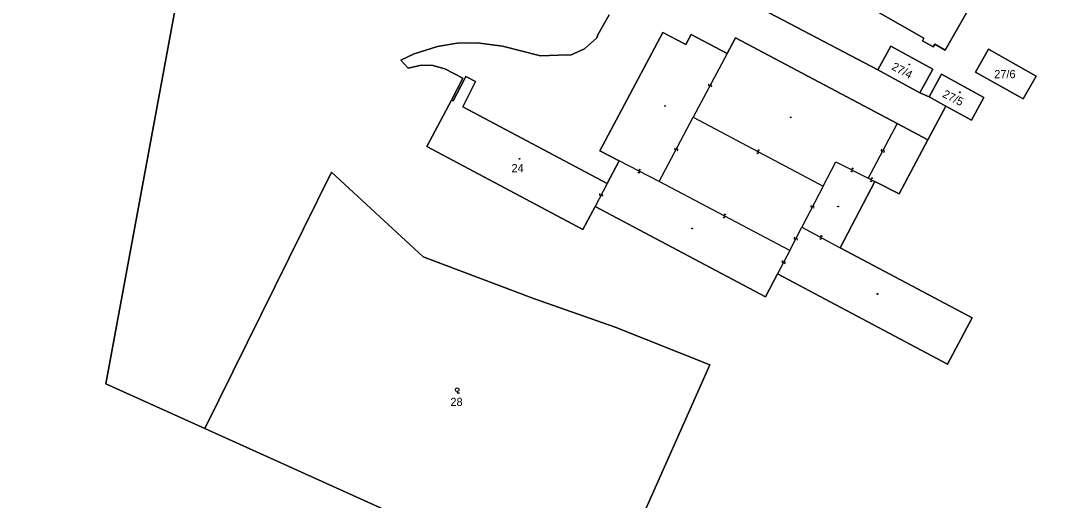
# Model space of a CAD drawing. Extents: x -598233 to -596890, y -1157848 to -1156431.
# Drawn here: x -597840.5 to -597624.3, y -1157242.7 to -1157143.3 of the extents above; entities that cross this region are included whole.
import ezdxf

# ---------------------------------------------------------------- set-up
doc = ezdxf.new("R2010")
doc.units = 0
for name, color, linetype in [('Level 1', 7, 'Continuous'), ('Level 13', 7, 'Continuous'), ('Level 3', 7, 'Continuous'), ('Level 4', 7, 'Continuous'), ('Level 5', 7, 'Continuous'), ('Level 60', 7, 'Continuous')]:
    doc.layers.add(name, color=color, linetype=linetype)

msp = doc.modelspace()

# ---------------------------------------------------------------- linework, layer by layer
at = {"layer": 'Level 1'}
for points in [[(-597787.67, -1157097.14), (-597784.45, -1157098.12), (-597778.12, -1157101.65), (-597767.71, -1157104.1), (-597753.62, -1157107.86), (-597734.65, -1157115.72), (-597662.89, -1157153.43)], [(-597802.39, -1157227.84), (-597822.9, -1157218.58), (-597805.12, -1157122.39)], [(-597663.33, -1157130.69), (-597664.87, -1157133.39), (-597666.24, -1157132.68), (-597667.17, -1157134.32), (-597665.86, -1157135.08), (-597667.81, -1157138.62), (-597653.34, -1157146.86), (-597653.65, -1157147.41), (-597651.41, -1157148.7), (-597651.09, -1157148.13), (-597648.91, -1157149.4), (-597643.39, -1157139.69), (-597649.23, -1157136.35), (-597650.3, -1157138.12), (-597663.33, -1157130.69)], [(-597718.6, -1157142.04), (-597720.93, -1157146.19), (-597721.11, -1157146.79), (-597723.69, -1157149.11), (-597726.61, -1157150.4), (-597727.26, -1157150.36), (-597732.82, -1157150.58), (-597740.71, -1157148.55), (-597745.93, -1157147.83), (-597750.05, -1157147.91), (-597754.13, -1157148.61), (-597759.01, -1157150.15), (-597761.75, -1157151.42), (-597760.22, -1157153.14), (-597757.53, -1157152.5), (-597755.1, -1157152.56), (-597752.67, -1157153.23), (-597748.93, -1157155.18), (-597751.27, -1157159.73)], [(-597716.5, -1157172.35), (-597720.5, -1157170.22), (-597707.45, -1157145.7), (-597702.67, -1157148.22), (-597701.57, -1157146.13), (-597694.12, -1157150.06)], [(-597694.12, -1157150.06), (-597692.39, -1157146.79), (-597658.9, -1157164.6)], [(-597662.89, -1157153.43), (-597660.18, -1157148.52), (-597651.48, -1157153.33), (-597654.16, -1157158.22)], [(-597630.1, -1157154.77), (-597632.78, -1157159.48), (-597642.63, -1157153.92), (-597639.95, -1157149.19), (-597630.1, -1157154.77)], [(-597654.16, -1157158.22), (-597662.89, -1157153.43)], [(-597648.8, -1157160.96), (-597643.5, -1157163.9), (-597640.9, -1157159.18), (-597649.66, -1157154.34), (-597652.27, -1157159.04)], [(-597751.27, -1157159.73), (-597750.94, -1157159.9), (-597748.59, -1157155.36), (-597748.28, -1157154.84), (-597746.26, -1157155.88), (-597748.9, -1157161.12), (-597719, -1157177.03)], [(-597652.27, -1157159.04), (-597654.16, -1157158.22)], [(-597751.27, -1157159.73), (-597756.34, -1157169.37), (-597724.03, -1157186.57), (-597721.48, -1157181.77)], [(-597652.27, -1157159.04), (-597648.8, -1157160.96)], [(-597648.8, -1157160.96), (-597652.51, -1157167.96)], [(-597658.9, -1157164.6), (-597652.51, -1157167.96)], [(-597663.5, -1157176.6), (-597658.45, -1157179.17), (-597652.51, -1157167.96)], [(-597719, -1157177.03), (-597716.5, -1157172.35)], [(-597802.39, -1157227.84), (-597776.1, -1157174.66), (-597757.16, -1157192.27), (-597734.08, -1157200.94), (-597717.33, -1157206.86), (-597697.73, -1157214.64), (-597720.07, -1157265.02)], [(-597663.5, -1157176.6), (-597670.69, -1157190.35)], [(-597683.66, -1157195.78), (-597686.2, -1157200.55), (-597721.48, -1157181.77)], [(-597670.69, -1157190.35), (-597643.34, -1157204.91), (-597648.46, -1157214.52), (-597683.66, -1157195.78)], [(-597720.07, -1157265.02), (-597802.39, -1157227.84)]]:
    msp.add_lwpolyline(points, dxfattribs=at)
at = {"layer": 'Level 13'}
for centre, start, end in [((-597697.8, -1157156.59), 99.1398, 331.7298), ((-597697.48, -1157156.77), 279.3542, 151.4522), ((-597704.84, -1157169.86), 99.515, 331.613), ((-597704.52, -1157170.04), 279.3005, 151.8905), ((-597687.78, -1157170.6), 189.2073, 61.7973), ((-597687.6, -1157170.28), 9.4218, 241.5198), ((-597662.04, -1157170.16), 99.3309, 331.9209), ((-597661.72, -1157170.34), 279.5453, 151.6433), ((-597668.13, -1157174.05), 10.4321, 242.5301), ((-597712.44, -1157174.64), 190.2034, 62.3014), ((-597712.27, -1157174.32), 9.989, 242.579), ((-597668.3, -1157174.37), 190.2176, 62.8076), ((-597664.11, -1157176.09), 10.6406, 242.7386), ((-597664.27, -1157176.41), 190.4262, 63.0162), ((-597720.4, -1157179.31), 99.5394, 332.1294), ((-597720.08, -1157179.49), 279.7539, 151.8519), ((-597676.59, -1157181.75), 99.6032, 332.1932), ((-597676.27, -1157181.93), 279.8176, 151.9156), ((-597694.77, -1157183.92), 189.5173, 61.6153), ((-597694.59, -1157183.6), 9.3029, 241.8929), ((-597680.06, -1157188.4), 99.7712, 331.8692), ((-597679.74, -1157188.58), 279.5567, 152.1467), ((-597674.75, -1157188.38), 188.9177, 61.5077), ((-597674.57, -1157188.06), 9.1322, 241.2302), ((-597682.57, -1157193.26), 100.0324, 332.6224), ((-597682.25, -1157193.43), 280.2469, 152.3449)]:
    msp.add_arc(centre, 0.184, start, end, dxfattribs=at)
at = {"layer": 'Level 3'}
for points in [[(-597694.12, -1157150.06), (-597701.16, -1157163.29)], [(-597708.2, -1157176.61), (-597701.16, -1157163.29)], [(-597701.16, -1157163.29), (-597674.21, -1157177.59)], [(-597658.9, -1157164.6), (-597664.87, -1157175.91)], [(-597708.2, -1157176.61), (-597716.5, -1157172.35)], [(-597674.21, -1157177.59), (-597671.56, -1157172.51), (-597664.87, -1157175.91)], [(-597664.87, -1157175.91), (-597663.5, -1157176.6)], [(-597719, -1157177.03), (-597721.48, -1157181.77)], [(-597681.16, -1157190.9), (-597708.2, -1157176.61)], [(-597674.21, -1157177.59), (-597678.64, -1157186.08)], [(-597681.16, -1157190.9), (-597678.64, -1157186.08)], [(-597678.64, -1157186.08), (-597670.69, -1157190.35)], [(-597681.16, -1157190.9), (-597683.66, -1157195.78)]]:
    msp.add_lwpolyline(points, dxfattribs=at)
at = {"layer": 'Level 5'}
msp.add_lwpolyline([(-597750.07, -1157220.18), (-597750.07, -1157220.43), (-597749.57, -1157220.43)], dxfattribs=at)
for centre, radius in [((-597656.36, -1157152.34), 0.09), ((-597656.36, -1157152.34), 0.0521), ((-597645.88, -1157158.11), 0.09), ((-597645.88, -1157158.11), 0.0521), ((-597707, -1157160.95), 0.09), ((-597707, -1157160.95), 0.0521), ((-597680.95, -1157163.31), 0.09), ((-597680.95, -1157163.31), 0.0521), ((-597737.17, -1157171.92), 0.09), ((-597737.17, -1157171.92), 0.0521), ((-597671.1, -1157181.8), 0.09), ((-597671.1, -1157181.8), 0.0521), ((-597701.38, -1157186.37), 0.09), ((-597701.38, -1157186.37), 0.0521), ((-597662.97, -1157199.94), 0.09), ((-597662.97, -1157199.94), 0.0521), ((-597750.07, -1157219.81), 0.375)]:
    msp.add_circle(centre, radius, dxfattribs=at)
at = {"layer": 'Level 60'}
for points in [[(-597553.97, -1157115.98), (-597451.73, -1157167.37), (-597517.72, -1157209.12), (-597524.08, -1157216.07), (-597544.75, -1157236.3), (-597553.08, -1157244.43), (-597572.6, -1157270.07), (-597583.83, -1157284.82), (-597594.92, -1157321.55), (-597720.07, -1157265.02), (-597697.73, -1157214.64), (-597717.33, -1157206.86), (-597734.08, -1157200.94), (-597757.16, -1157192.27), (-597776.1, -1157174.66), (-597802.39, -1157227.84), (-597822.9, -1157218.58), (-597805.12, -1157122.39)], [(-597734.65, -1157115.72), (-597662.89, -1157153.43), (-597654.16, -1157158.22), (-597652.27, -1157159.04), (-597648.8, -1157160.96), (-597652.51, -1157167.96), (-597658.9, -1157164.6), (-597692.39, -1157146.79), (-597694.12, -1157150.06), (-597701.57, -1157146.13), (-597702.67, -1157148.22), (-597707.45, -1157145.7), (-597720.5, -1157170.22), (-597716.5, -1157172.35), (-597719, -1157177.03), (-597748.9, -1157161.12), (-597746.26, -1157155.88), (-597748.28, -1157154.84), (-597748.59, -1157155.36), (-597750.94, -1157159.9), (-597751.27, -1157159.73), (-597748.93, -1157155.18), (-597752.67, -1157153.23), (-597755.1, -1157152.56), (-597757.53, -1157152.5), (-597760.22, -1157153.14), (-597761.75, -1157151.42), (-597759.01, -1157150.15), (-597754.13, -1157148.61), (-597750.05, -1157147.91), (-597745.93, -1157147.83), (-597740.71, -1157148.55), (-597732.82, -1157150.58), (-597727.26, -1157150.36), (-597726.61, -1157150.4), (-597723.69, -1157149.11), (-597721.11, -1157146.79), (-597720.93, -1157146.19), (-597718.6, -1157142.04)], [(-597718.6, -1157142.04), (-597720.93, -1157146.19), (-597721.11, -1157146.79), (-597723.69, -1157149.11), (-597726.61, -1157150.4), (-597727.26, -1157150.36), (-597732.82, -1157150.58), (-597740.71, -1157148.55), (-597745.93, -1157147.83), (-597750.05, -1157147.91), (-597754.13, -1157148.61), (-597759.01, -1157150.15), (-597761.75, -1157151.42), (-597760.22, -1157153.14), (-597757.53, -1157152.5), (-597755.1, -1157152.56), (-597752.67, -1157153.23), (-597748.93, -1157155.18), (-597751.27, -1157159.73), (-597756.34, -1157169.37), (-597724.03, -1157186.57), (-597721.48, -1157181.77), (-597686.2, -1157200.55), (-597683.66, -1157195.78), (-597648.46, -1157214.52), (-597643.34, -1157204.91), (-597670.69, -1157190.35), (-597663.5, -1157176.6), (-597658.45, -1157179.17), (-597652.51, -1157167.96), (-597648.8, -1157160.96), (-597643.5, -1157163.9), (-597640.9, -1157159.18), (-597649.66, -1157154.34), (-597652.27, -1157159.04), (-597654.16, -1157158.22), (-597651.48, -1157153.33), (-597660.18, -1157148.52), (-597662.89, -1157153.43), (-597734.65, -1157115.72)], [(-597805.12, -1157122.39), (-597822.9, -1157218.58), (-597802.39, -1157227.84), (-597720.07, -1157265.02), (-597594.92, -1157321.55), (-597604.05, -1157339.11), (-597605.14, -1157343.41), (-597619.87, -1157377.31), (-597624.12, -1157375.33), (-597736.6, -1157306.64), (-597774.98, -1157281.45), (-597840.9, -1157256.69), (-597851.3, -1157254.2), (-597876.93, -1157246.47), (-597881.96, -1157245.26), (-597923.53, -1157235.13), (-597922.9, -1157217.48), (-597918.43, -1157192.25), (-597917.62, -1157187.34), (-597920.96, -1157183.45), (-597938.58, -1157148.02), (-597940.99, -1157134.33)]]:
    msp.add_lwpolyline(points, dxfattribs=at)
for points in [[(-597664.87, -1157133.39), (-597663.33, -1157130.69), (-597650.3, -1157138.12), (-597649.23, -1157136.35), (-597643.39, -1157139.69), (-597648.91, -1157149.4), (-597651.09, -1157148.13), (-597651.41, -1157148.7), (-597653.65, -1157147.41), (-597653.34, -1157146.86), (-597667.81, -1157138.62), (-597665.86, -1157135.08), (-597667.17, -1157134.32), (-597666.24, -1157132.68)], [(-597663.33, -1157130.69), (-597664.87, -1157133.39), (-597666.24, -1157132.68), (-597667.17, -1157134.32), (-597665.86, -1157135.08), (-597667.81, -1157138.62), (-597653.34, -1157146.86), (-597653.65, -1157147.41), (-597651.41, -1157148.7), (-597651.09, -1157148.13), (-597648.91, -1157149.4), (-597643.39, -1157139.69), (-597649.23, -1157136.35), (-597650.3, -1157138.12)], [(-597756.34, -1157169.37), (-597751.27, -1157159.73), (-597750.94, -1157159.9), (-597748.59, -1157155.36), (-597748.28, -1157154.84), (-597746.26, -1157155.88), (-597748.9, -1157161.12), (-597719, -1157177.03), (-597716.5, -1157172.35), (-597720.5, -1157170.22), (-597707.45, -1157145.7), (-597702.67, -1157148.22), (-597701.57, -1157146.13), (-597694.12, -1157150.06), (-597692.39, -1157146.79), (-597658.9, -1157164.6), (-597652.51, -1157167.96), (-597658.45, -1157179.17), (-597663.5, -1157176.6), (-597670.69, -1157190.35), (-597643.34, -1157204.91), (-597648.46, -1157214.52), (-597683.66, -1157195.78), (-597686.2, -1157200.55), (-597721.48, -1157181.77), (-597724.03, -1157186.57)], [(-597662.89, -1157153.43), (-597660.18, -1157148.52), (-597651.48, -1157153.33), (-597654.16, -1157158.22)], [(-597632.78, -1157159.48), (-597630.1, -1157154.77), (-597639.95, -1157149.19), (-597642.63, -1157153.92)], [(-597630.1, -1157154.77), (-597632.78, -1157159.48), (-597642.63, -1157153.92), (-597639.95, -1157149.19)], [(-597640.9, -1157159.18), (-597643.5, -1157163.9), (-597648.8, -1157160.96), (-597652.27, -1157159.04), (-597649.66, -1157154.34)], [(-597734.08, -1157200.94), (-597717.33, -1157206.86), (-597697.73, -1157214.64), (-597720.07, -1157265.02), (-597802.39, -1157227.84), (-597776.1, -1157174.66), (-597757.16, -1157192.27)]]:
    msp.add_lwpolyline(points, close=True, dxfattribs=at)

# ---------------------------------------------------------------- texts
at = {"layer": 'Level 4'}
for s, rotation, p in [('27/4', 331.8763, (-597660.19, -1157153.3)), ('27/5', 333.053, (-597649.63, -1157159.02))]:
    msp.add_text(s, height=1.7, rotation=rotation, dxfattribs=at).set_placement(p)
for s, p in [('27/6', (-597638.76, -1157155.19)), ('24', (-597738.82, -1157174.7)), ('28', (-597751.48, -1157223.18))]:
    msp.add_text(s, height=1.7, dxfattribs=at).set_placement(p)

doc.saveas('drawing.dxf')
